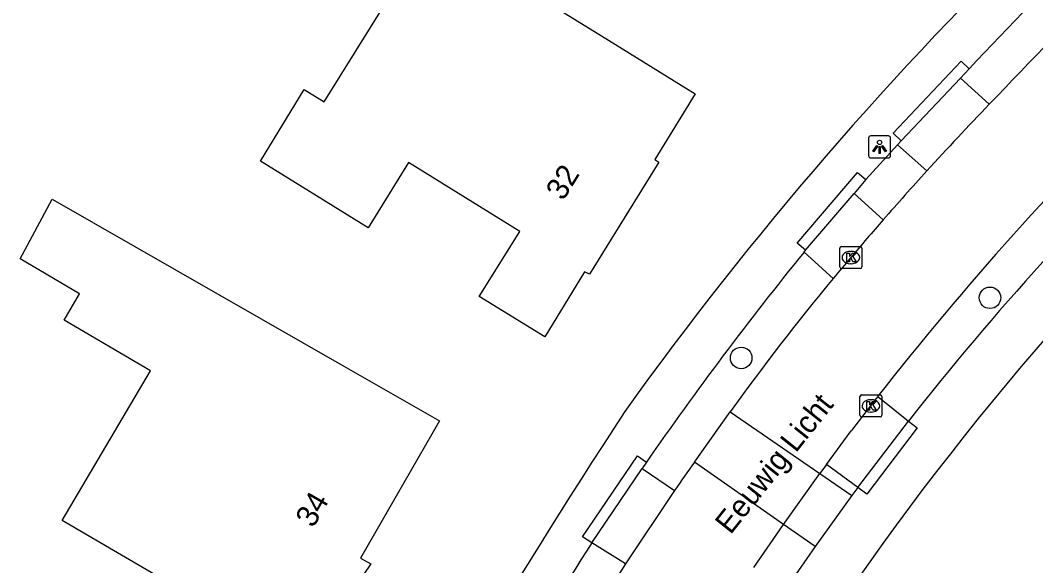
# Model space of a CAD drawing. Extents: x 160457 to 162082, y 388340 to 389736.
# Drawn here: x 161089.64 to 161135.79, y 388442.64 to 388467.44 of the extents above; entities that cross this region are included whole.
import ezdxf

# ---------------------------------------------------------------- set-up
doc = ezdxf.new("R2010")
doc.units = 0
for name, color, linetype in [('IMGEO_Boom', 7, 'Continuous'), ('IMGEO_Kolk', 7, 'Continuous'), ('IMGEO_Lichtpunt', 7, 'Continuous'), ('IMGEO_Openbare_ruimte_label', 7, 'Continuous'), ('IMGEO_Pand', 7, 'Continuous'), ('IMGEO_Pand_nummerreeks', 7, 'Continuous'), ('IMGEO_Parkeervlak_open', 7, 'Continuous'), ('IMGEO_Rijbaan_lokaal_open', 7, 'Continuous'), ('IMGEO_Voetpad_open', 7, 'Continuous')]:
    doc.layers.add(name, color=color, linetype=linetype)

msp = doc.modelspace()

# ---------------------------------------------------------------- linework, layer by layer
at = {"layer": 'IMGEO_Boom'}
for centre in [(161133.708, 388454.818), (161122.402, 388452.084)]:
    msp.add_circle(centre, 0.489, dxfattribs=at)
at = {"layer": 'IMGEO_Kolk'}
for p, q in [((161126.885, 388456.223), (161126.885, 388457.075)), ((161126.96, 388457.149), (161127.812, 388457.149)), ((161127.886, 388457.075), (161127.886, 388456.223)), ((161127.373, 388456.929), (161127.398, 388456.929)), ((161127.812, 388456.149), (161126.96, 388456.149)), ((161127.396, 388456.369), (161127.371, 388456.369)), ((161127.795, 388449.477), (161127.795, 388450.329)), ((161127.87, 388450.403), (161128.722, 388450.403)), ((161128.283, 388450.183), (161128.308, 388450.183)), ((161128.796, 388450.329), (161128.796, 388449.477)), ((161128.306, 388449.623), (161128.281, 388449.623)), ((161128.722, 388449.403), (161127.87, 388449.403))]:
    msp.add_line(p, q, dxfattribs=at)
for points in [[(161126.885, 388456.223), (161126.885, 388457.075)], [(161126.96, 388457.149), (161127.812, 388457.149)], [(161127.886, 388457.075), (161127.886, 388456.223)], [(161127.206, 388456.849), (161127.329, 388456.849), (161127.329, 388456.698), (161127.459, 388456.849), (161127.623, 388456.849), (161127.477, 388456.698), (161127.63, 388456.449), (161127.478, 388456.449), (161127.393, 388456.613), (161127.329, 388456.546), (161127.329, 388456.449), (161127.206, 388456.449), (161127.206, 388456.849)], [(161127.812, 388456.149), (161126.96, 388456.149)], [(161127.795, 388449.477), (161127.795, 388450.329)], [(161127.87, 388450.403), (161128.722, 388450.403)], [(161128.116, 388450.103), (161128.239, 388450.103), (161128.239, 388449.952), (161128.369, 388450.103), (161128.533, 388450.103), (161128.387, 388449.952), (161128.54, 388449.703), (161128.388, 388449.703), (161128.303, 388449.867), (161128.239, 388449.8), (161128.239, 388449.703), (161128.116, 388449.703), (161128.116, 388450.103)], [(161128.796, 388450.329), (161128.796, 388449.477)], [(161128.722, 388449.403), (161127.87, 388449.403)]]:
    msp.add_lwpolyline(points, dxfattribs=at)
for centre, start, end in [((161126.962, 388457.073), 91.552, 178.448), ((161126.962, 388457.073), 91.552, 178.448), ((161127.81, 388457.073), 1.552, 88.448), ((161127.81, 388457.073), 1.552, 88.448), ((161126.962, 388456.225), 181.552, 268.448), ((161126.962, 388456.225), 181.552, 268.448), ((161127.81, 388456.225), 271.552, 358.448), ((161127.81, 388456.225), 271.552, 358.448), ((161127.872, 388450.327), 91.552, 178.448), ((161127.872, 388450.327), 91.552, 178.448), ((161128.72, 388450.327), 1.552, 88.448), ((161128.72, 388450.327), 1.552, 88.448), ((161127.872, 388449.479), 181.552, 268.448), ((161127.872, 388449.479), 181.552, 268.448), ((161128.72, 388449.479), 271.552, 358.448), ((161128.72, 388449.479), 271.552, 358.448)]:
    msp.add_arc(centre, 0.0765, start, end, dxfattribs=at)
for centre, major_axis, ratio, start_param, end_param in [((161127.372, 388456.649), (-0.387, 0.002), 0.722429, 4.712389, 7.853982), ((161127.397, 388456.649), (-0.39, 0.002), 0.717154, 1.570796, 4.712389), ((161128.282, 388449.903), (-0.387, 0.002), 0.722429, 4.712389, 7.853982), ((161128.307, 388449.903), (-0.39, 0.002), 0.717154, 1.570796, 4.712389)]:
    msp.add_ellipse(centre, major_axis=major_axis, ratio=ratio, start_param=start_param, end_param=end_param, dxfattribs=at)
at = {"layer": 'IMGEO_Lichtpunt'}
for p, q in [((161128.193, 388462.083), (161128.193, 388461.276)), ((161128.193, 388462.083), (161128.193, 388461.276)), ((161129.095, 388462.178), (161128.287, 388462.178)), ((161129.095, 388462.178), (161128.287, 388462.178)), ((161129.189, 388461.276), (161129.189, 388462.083)), ((161129.189, 388461.276), (161129.189, 388462.083)), ((161128.287, 388461.182), (161129.095, 388461.182)), ((161128.287, 388461.182), (161129.095, 388461.182))]:
    msp.add_line(p, q, dxfattribs=at)
for points in [[(161128.567, 388461.747), (161128.606, 388461.719), (161128.418, 388461.457), (161128.38, 388461.484), (161128.567, 388461.747)], [(161128.669, 388461.699), (161128.716, 388461.699), (161128.716, 388461.377), (161128.669, 388461.377), (161128.669, 388461.699)], [(161128.779, 388461.719), (161128.817, 388461.746), (161129.004, 388461.484), (161128.965, 388461.456), (161128.779, 388461.719)]]:
    msp.add_lwpolyline(points, dxfattribs=at)
msp.add_circle((161128.692, 388461.881), 0.0994, dxfattribs=at)
for centre, start, end in [((161128.287, 388462.083), 90, 180), ((161128.287, 388462.083), 90, 180), ((161129.095, 388462.083), 0, 90), ((161129.095, 388462.083), 0, 90), ((161128.287, 388461.276), 180, 270), ((161128.287, 388461.276), 180, 270), ((161129.095, 388461.276), 270, 0), ((161129.095, 388461.276), 270, 360)]:
    msp.add_arc(centre, 0.0946, start, end, dxfattribs=at)
at = {"layer": 'IMGEO_Pand'}
for points in [[(161101.199, 388460.634), (161100.565, 388461.028), (161102.543, 388464.29), (161103.451, 388463.723), (161106.285, 388468.271), (161105.377, 388468.837), (161107.4, 388472.076), (161116.052, 388466.727), (161120.305, 388464.098), (161118.474, 388461.108), (161118.655, 388460.991), (161115.512, 388455.896), (161115.285, 388456.004), (161113.48, 388453.045), (161110.496, 388454.874), (161112.338, 388457.827), (161107.283, 388460.965), (161105.446, 388457.996), (161101.199, 388460.634)], [(161095.553, 388451.498), (161091.633, 388453.808), (161092.339, 388455.005), (161089.643, 388456.594), (161091.096, 388459.305), (161104.349, 388451.714), (161108.688, 388449.229), (161105.102, 388442.981), (161105.573, 388442.714), (161105.251, 388442.249), (161105.936, 388441.848), (161104.336, 388438.991), (161103.648, 388439.37), (161103.378, 388438.907), (161102.91, 388439.16), (161102.421, 388438.329), (161098.105, 388440.853), (161091.545, 388444.69), (161095.553, 388451.498)]]:
    msp.add_lwpolyline(points, dxfattribs=at)
at = {"layer": 'IMGEO_Parkeervlak_open'}
for points in [[(161132.364, 388464.809), (161133.678, 388463.62)], [(161130.836, 388460.585), (161129.512, 388461.779)], [(161127.533, 388459.56), (161128.856, 388458.361)], [(161126.587, 388455.698), (161125.261, 388456.897)], [(161128.614, 388450.337), (161129.999, 388449.209)], [(161117.903, 388447.06), (161119.376, 388446.059)], [(161127.703, 388446.199), (161126.284, 388447.243)], [(161125.978, 388446.827), (161127.429, 388445.828)], [(161125.764, 388443.512), (161124.33, 388444.511)], [(161117.142, 388442.724), (161115.61, 388443.671)]]:
    msp.add_lwpolyline(points, dxfattribs=at)
at = {"layer": 'IMGEO_Rijbaan_lokaal_open'}
for points in [[(161133.678, 388463.62), (161134.043, 388463.998)], [(161120.276, 388447.341), (161121.905, 388449.63)], [(161121.905, 388449.63), (161125.978, 388446.827)], [(161126.284, 388447.243), (161127.404, 388448.766)], [(161124.33, 388444.511), (161120.276, 388447.341)], [(161126.284, 388447.243), (161125.978, 388446.827)], [(161124.33, 388444.511), (161125.978, 388446.827)], [(161119.376, 388446.059), (161117.142, 388442.724)], [(161122.979, 388442.548), (161124.33, 388444.511)]]:
    msp.add_lwpolyline(points, dxfattribs=at)
for centre, radius, start, end in [((161250.719, 388353.649), 160.593, 130.74445, 136.5964), ((161240.386, 388362.972), 141.865, 134.23026, 141.98748), ((161235.359, 388365.557), 141.263, 136.03767, 137.72416), ((161239.886, 388361.506), 147.338, 137.74274, 138.9007), ((161240.904, 388360.787), 148.578, 138.94982, 139.82005), ((161231.656, 388368.031), 136.84, 139.63908, 140.15911), ((161208.081, 388387.978), 105.959, 140.274, 144.41926), ((161253.218, 388353.114), 158.046, 142.03673, 142.75561), ((161233.329, 388367.018), 138.682, 144.6065, 145.25364), ((161227.114, 388371.614), 130.959, 147.11266, 149.48396)]:
    msp.add_arc(centre, radius, start, end, dxfattribs=at)
at = {"layer": 'IMGEO_Voetpad_open'}
for points in [[(161129.675, 388461.958), (161129.312, 388462.301), (161132.403, 388465.578), (161132.766, 388465.235)], [(161132.766, 388465.235), (161132.364, 388464.809)], [(161129.675, 388461.958), (161132.364, 388464.809)], [(161128.072, 388460.19), (161129.512, 388461.779)], [(161129.512, 388461.779), (161129.675, 388461.958)], [(161125.327, 388456.979), (161124.947, 388457.303), (161127.692, 388460.514), (161128.072, 388460.19)], [(161128.072, 388460.19), (161127.533, 388459.56)], [(161125.327, 388456.979), (161127.533, 388459.56)], [(161125.261, 388456.897), (161125.327, 388456.979)], [(161129.999, 388449.209), (161130.397, 388448.907), (161128.11, 388445.89), (161127.703, 388446.199)], [(161127.703, 388446.199), (161129.999, 388449.209)], [(161115.61, 388443.671), (161115.196, 388443.951), (161117.685, 388447.63), (161118.099, 388447.35)], [(161118.099, 388447.35), (161117.903, 388447.06)], [(161115.61, 388443.671), (161117.903, 388447.06)], [(161127.703, 388446.199), (161127.429, 388445.828)], [(161127.429, 388445.828), (161125.764, 388443.512)], [(161125.764, 388443.512), (161124.629, 388441.871)]]:
    msp.add_lwpolyline(points, dxfattribs=at)
for centre, radius, start, end in [((161238.87, 388366.326), 145.056, 130.63793, 137.01006), ((161240.224, 388363.086), 137.464, 127.07169, 154.36404), ((161248.826, 388355.372), 161.976, 133.93788, 144.40835), ((161234.607, 388367.056), 133.011, 133.69105, 141.856), ((161247.104, 388358.032), 156.907, 140.94382, 145.30294), ((161380.249, 388277.69), 314.342, 146.8368, 157.50836), ((161235.684, 388366.455), 142.759, 147.25592, 153.06876)]:
    msp.add_arc(centre, radius, start, end, dxfattribs=at)

# ---------------------------------------------------------------- texts
at = {"layer": 'IMGEO_Openbare_ruimte_label'}
msp.add_text('Eeuwig Licht', height=1, rotation=51.4565, dxfattribs=at).set_placement((161121.919, 388444.016))
at = {"layer": 'IMGEO_Pand_nummerreeks'}
for s, rotation, p in [('32', 58.3055, (161114.312, 388459.19)), ('34', 60.1031, (161102.957, 388444.318))]:
    msp.add_text(s, height=1, rotation=rotation, dxfattribs=at).set_placement(p)

doc.saveas('drawing.dxf')
